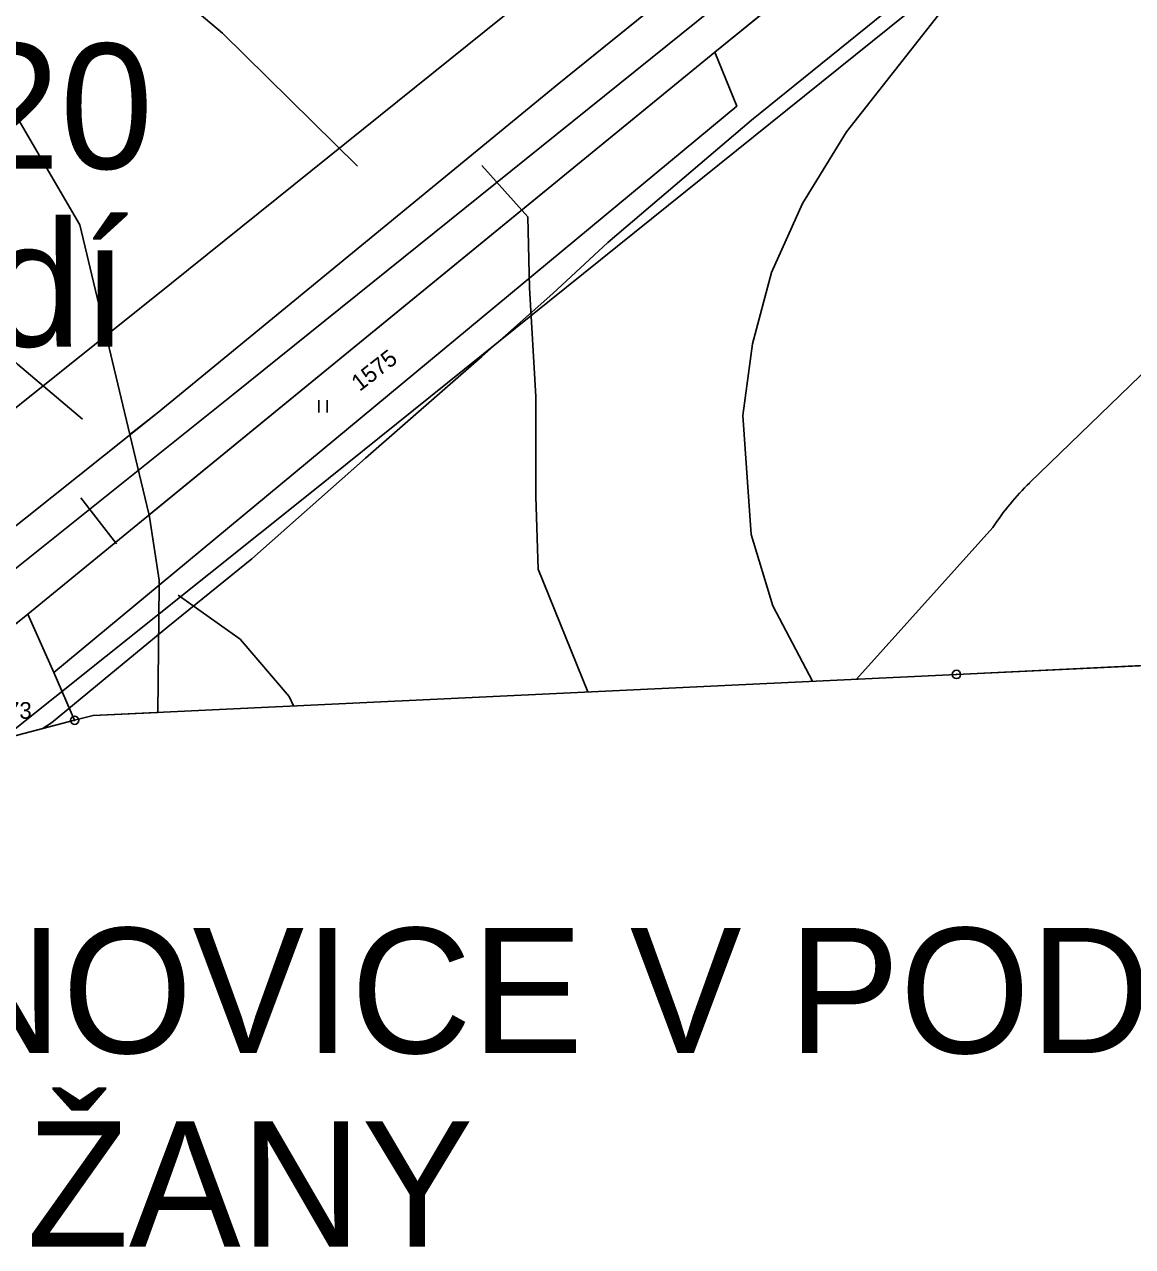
# Model space of a CAD drawing. Extents: x -706130 to -698555, y -971544 to -967260.
# Drawn here: x -704688.5 to -704555.8, y -971486.6 to -971340.2 of the extents above; entities that cross this region are included whole.
import ezdxf

# ---------------------------------------------------------------- set-up
doc = ezdxf.new("R2010")
doc.units = 0
for name, color, linetype in [('BPEJ hranice S', 7, 'Continuous'), ('BPEJ I-II trida ochrany S', 7, 'Continuous'), ('Chráněné ložiskové území popis', 7, 'Continuous'), ('Hranice řešeného území', 7, 'Continuous'), ('KN_Hranice obce', 7, 'Continuous'), ('KN_Hranice_katastrální území', 7, 'Continuous'), ('KN_Hranice_parcel', 7, 'Continuous'), ('KN_Parcelni cisla', 7, 'Continuous'), ('KN_Polygon parcely', 7, 'Continuous'), ('KN_POZEMKY_14_OSTATNI PLOCHA', 7, 'Continuous'), ('KN_POZEMKY_2_ORNA PUDA', 7, 'Continuous'), ('KN_POZEMKY_7_TTP', 7, 'Continuous'), ('KN_VYUZITI_16_ostatni plocha_silnice', 7, 'Continuous'), ('KN_Značky bodu BP', 7, 'Continuous'), ('KN_Značky kultur', 7, 'Continuous'), ('Komunikace III třídy osy S', 7, 'Continuous'), ('Komunikace popis smery a sipky', 7, 'Continuous'), ('OP lesa 30 m', 7, 'Continuous'), ('OP silnic S', 7, 'Continuous'), ('Plochy doprava silniční - silnice III třídy S', 7, 'Continuous'), ('Plochy zemědělské všeobecné CELEK S', 7, 'Continuous'), ('Povodi vodniho toku popis S', 7, 'Continuous'), ('Povodi vodniho toku S', 7, 'Continuous'), ('Regulační bloky v krajině S', 7, 'Continuous'), ('Regulační bloky zastavěné S', 7, 'Continuous'), ('Spoje_dálkový komunikační kabel S', 7, 'Continuous'), ('Trasy cykloturistické N', 7, 'Continuous'), ('VÝŠKOPIS_vrstevnice doplňková', 7, 'Continuous'), ('VÝŠKOPIS_vrstevnice hlavní', 7, 'Continuous')]:
    doc.layers.add(name, color=color, linetype=linetype)

msp = doc.modelspace()

# ---------------------------------------------------------------- linework, layer by layer
at = {"layer": 'BPEJ hranice S'}
msp.add_line((-704682.53, -971423.59), (-704680.3, -971423.01), dxfattribs=at)
for points in [[(-704680.3, -971423.01), (-704672.56, -971422.64), (-704672.4, -971407.39), (-704672.4, -971406.8), (-704673.61, -971398.98), (-704673.64, -971398.84), (-704675.9, -971389.37), (-704681.91, -971364.23), (-704694.92, -971341.99)], [(-704694.92, -971341.99), (-704681.91, -971364.23), (-704675.9, -971389.37), (-704673.64, -971398.84), (-704673.61, -971398.98), (-704672.4, -971406.8), (-704672.4, -971407.39), (-704672.56, -971422.64), (-704680.3, -971423.01)], [(-704914.67, -971393.46), (-704912.87, -971394.56), (-704912.6, -971400.72), (-704891.72, -971400.18), (-704880.75, -971402.68), (-704817.91, -971433.8), (-704781.03, -971438.79), (-704758.8, -971437.6), (-704746.95, -971436.31), (-704730.83, -971433.88), (-704734.78, -971437.08), (-704713.64, -971431.41), (-704696.01, -971426.68), (-704690.13, -971425.56), (-704682.53, -971423.59)], [(-704680.3, -971423.01), (-704576.92, -971418.09), (-704547.28, -971416.68), (-704539.06, -971416.29)]]:
    msp.add_lwpolyline(points, dxfattribs=at)
at = {"layer": 'BPEJ I-II trida ochrany S'}
for p, q in [((-704580.53, -971322.96), (-704605.87, -971343.56)), ((-704624.74, -971347.46), (-704609.43, -971335.09)), ((-704605.87, -971343.56), (-704673.61, -971398.98)), ((-704672.66, -971386.8), (-704624.74, -971347.46)), ((-704675.9, -971389.37), (-704672.66, -971386.8)), ((-704675.9, -971389.37), (-704675.9, -971389.37)), ((-704672.4, -971407.39), (-704672.56, -971422.64)), ((-704672.4, -971407.39), (-704672.4, -971407.39)), ((-704576.92, -971418.09), (-704547.28, -971416.68)), ((-704680.3, -971423.01), (-704576.92, -971418.09)), ((-704672.56, -971422.64), (-704680.3, -971423.01))]:
    msp.add_line(p, q, dxfattribs=at)
for points in [[(-704694.92, -971341.99), (-704681.91, -971364.23), (-704675.9, -971389.37)], [(-704673.61, -971398.98), (-704672.4, -971406.8), (-704672.4, -971407.39)]]:
    msp.add_lwpolyline(points, dxfattribs=at)
at = {"layer": 'Hranice řešeného území'}
msp.add_lwpolyline([(-704031.43, -971118.62), (-704097.54, -971160.81), (-704139.52, -971193.07), (-704194.07, -971234.59), (-704254.21, -971278.34), (-704299.4, -971308.25), (-704335.41, -971329.42), (-704377.73, -971354.59), (-704382.89, -971357.64), (-704385.48, -971359.18), (-704392.68, -971363.46), (-704394.94, -971364.8), (-704450.76, -971387.81), (-704508.14, -971414.82), (-704547.28, -971416.68), (-704576.92, -971418.09), (-704680.3, -971423.01), (-704682.53, -971423.59), (-704690.13, -971425.56)], dxfattribs=at)
at = {"layer": 'KN_Hranice obce'}
msp.add_lwpolyline([(-704690.13, -971425.56), (-704682.53, -971423.59), (-704680.3, -971423.01), (-704576.92, -971418.09), (-704547.28, -971416.68), (-704508.14, -971414.82), (-704450.76, -971387.81), (-704394.94, -971364.8), (-704392.68, -971363.46), (-704385.48, -971359.18), (-704382.89, -971357.64), (-704377.73, -971354.59), (-704335.41, -971329.42), (-704299.4, -971308.25), (-704254.21, -971278.34)], dxfattribs=at)
at = {"layer": 'KN_Hranice_katastrální území'}
msp.add_lwpolyline([(-704690.13, -971425.56), (-704682.53, -971423.59), (-704680.3, -971423.01), (-704576.92, -971418.09), (-704547.28, -971416.68), (-704508.14, -971414.82), (-704450.76, -971387.81), (-704394.94, -971364.8), (-704392.68, -971363.46), (-704385.48, -971359.18), (-704382.89, -971357.64), (-704377.73, -971354.59), (-704335.41, -971329.42), (-704299.4, -971308.25), (-704254.21, -971278.34)], dxfattribs=at)
at = {"layer": 'KN_Hranice_parcel'}
for p, q in [((-704605.87, -971343.56), (-704688.13, -971410.86)), ((-704688.13, -971410.86), (-704713.64, -971431.41)), ((-704685.04, -971417.87), (-704688.13, -971410.86)), ((-704682.53, -971423.59), (-704685.04, -971417.87)), ((-704682.53, -971423.59), (-704680.3, -971423.01))]:
    msp.add_line(p, q, dxfattribs=at)
for points in [[(-704352.25, -971025.04), (-704354.41, -971041.91), (-704363.75, -971071.95), (-704372.53, -971093.91), (-704392.41, -971128.82), (-704407.11, -971148.63), (-704415.53, -971158.66), (-704506.42, -971249.39), (-704551.5, -971295.37), (-704580.53, -971322.96), (-704605.87, -971343.56)], [(-704726.88, -971430.68), (-704691.62, -971401.87), (-704672.66, -971386.8), (-704624.74, -971347.46), (-704609.43, -971335.09)], [(-704685.04, -971417.87), (-704603.2, -971350), (-704605.87, -971343.56)], [(-704680.3, -971423.01), (-704576.92, -971418.09), (-704547.28, -971416.68)], [(-704696.01, -971426.68), (-704690.13, -971425.56), (-704682.53, -971423.59)]]:
    msp.add_lwpolyline(points, dxfattribs=at)
at = {"layer": 'KN_Polygon parcely'}
for points in [[(-704713.64, -971431.41), (-704688.13, -971410.86), (-704605.87, -971343.56), (-704580.53, -971322.96), (-704551.5, -971295.37), (-704506.42, -971249.39), (-704415.53, -971158.66)], [(-704415.53, -971158.66), (-704506.42, -971249.39), (-704551.5, -971295.37), (-704580.53, -971322.96), (-704605.87, -971343.56), (-704603.2, -971350), (-704685.04, -971417.87), (-704682.53, -971423.59), (-704680.3, -971423.01), (-704576.92, -971418.09), (-704547.28, -971416.68), (-704511.39, -971381.95), (-704477.04, -971352.31), (-704470.04, -971338.35), (-704409.85, -971291.43), (-704407.56, -971289.95), (-704347.25, -971251.15), (-704280.58, -971216.79)], [(-704441.18, -971172.34), (-704555.17, -971285.57), (-704567.91, -971298.24), (-704585.77, -971315.95), (-704609.43, -971335.09), (-704624.74, -971347.46), (-704672.66, -971386.8), (-704691.62, -971401.87)]]:
    msp.add_lwpolyline(points, dxfattribs=at)
for points in [[(-704672.66, -971386.8), (-704624.74, -971347.46), (-704609.43, -971335.09), (-704622.91, -971298.66), (-704629.38, -971301.27), (-704810.94, -971374.41), (-704802.11, -971392.33), (-704787.98, -971409.13), (-704769.82, -971422.89), (-704740.48, -971433.17), (-704726.88, -971430.68), (-704691.62, -971401.87)], [(-704685.04, -971417.87), (-704603.2, -971350), (-704605.87, -971343.56), (-704688.13, -971410.86)], [(-704690.13, -971425.56), (-704682.53, -971423.59), (-704685.04, -971417.87), (-704688.13, -971410.86), (-704713.64, -971431.41), (-704696.01, -971426.68)]]:
    msp.add_lwpolyline(points, close=True, dxfattribs=at)
at = {"layer": 'KN_POZEMKY_14_OSTATNI PLOCHA'}
for p, q in [((-704580.53, -971322.96), (-704605.87, -971343.56)), ((-704624.74, -971347.46), (-704609.43, -971335.09)), ((-704605.87, -971343.56), (-704688.13, -971410.86)), ((-704672.66, -971386.8), (-704624.74, -971347.46)), ((-704691.62, -971401.87), (-704672.66, -971386.8)), ((-704688.13, -971410.86), (-704713.64, -971431.41))]:
    msp.add_line(p, q, dxfattribs=at)
at = {"layer": 'KN_POZEMKY_2_ORNA PUDA'}
for p, q in [((-704605.87, -971343.56), (-704580.53, -971322.96)), ((-704609.43, -971335.09), (-704624.74, -971347.46)), ((-704603.2, -971350), (-704605.87, -971343.56)), ((-704624.74, -971347.46), (-704672.66, -971386.8)), ((-704685.04, -971417.87), (-704603.2, -971350)), ((-704672.66, -971386.8), (-704691.62, -971401.87)), ((-704547.28, -971416.68), (-704576.92, -971418.09)), ((-704682.53, -971423.59), (-704685.04, -971417.87)), ((-704576.92, -971418.09), (-704680.3, -971423.01)), ((-704680.3, -971423.01), (-704682.53, -971423.59))]:
    msp.add_line(p, q, dxfattribs=at)
at = {"layer": 'KN_POZEMKY_7_TTP'}
for p, q in [((-704688.13, -971410.86), (-704605.87, -971343.56)), ((-704605.87, -971343.56), (-704603.2, -971350)), ((-704603.2, -971350), (-704685.04, -971417.87)), ((-704713.64, -971431.41), (-704688.13, -971410.86)), ((-704688.13, -971410.86), (-704685.04, -971417.87)), ((-704685.04, -971417.87), (-704688.13, -971410.86)), ((-704685.04, -971417.87), (-704682.53, -971423.59)), ((-704682.53, -971423.59), (-704690.13, -971425.56))]:
    msp.add_line(p, q, dxfattribs=at)
at = {"layer": 'KN_VYUZITI_16_ostatni plocha_silnice'}
for p, q in [((-704580.53, -971322.96), (-704605.87, -971343.56)), ((-704624.74, -971347.46), (-704609.43, -971335.09)), ((-704605.87, -971343.56), (-704688.13, -971410.86)), ((-704672.66, -971386.8), (-704624.74, -971347.46)), ((-704691.62, -971401.87), (-704672.66, -971386.8)), ((-704688.13, -971410.86), (-704713.64, -971431.41))]:
    msp.add_line(p, q, dxfattribs=at)
at = {"layer": 'KN_Značky bodu BP'}
for centre, radius in [((-704576.92, -971418.09), 0.5), ((-704576.92, -971418.09), 0.0303), ((-704682.53, -971423.59), 0.5), ((-704682.53, -971423.59), 0.0303)]:
    msp.add_circle(centre, radius, dxfattribs=at)
at = {"layer": 'KN_Značky kultur'}
for p, q in [((-704653.27, -971386.73), (-704653.27, -971385.23)), ((-704652.27, -971386.73), (-704652.27, -971385.23))]:
    msp.add_line(p, q, dxfattribs=at)
at = {"layer": 'Komunikace III třídy osy S'}
msp.add_lwpolyline([(-704418.9, -971156.83), (-704519.04, -971256.52), (-704559.93, -971297.63), (-704566.09, -971304.24), (-704582.13, -971319.03), (-704663.56, -971384.54), (-704725.87, -971434.39)], dxfattribs=at)
at = {"layer": 'OP lesa 30 m'}
msp.add_line((-704532.25, -971360.39), (-704568.14, -971395.12), dxfattribs=at)
msp.add_lwpolyline([(-704572.54, -971400.49), (-704588.87, -971418.66)], dxfattribs=at)
msp.add_arc((-704547.28, -971416.68), 30, 134.0589, 147.3402, dxfattribs=at)
at = {"layer": 'OP silnic S'}
for points in [[(-704429.81, -971146.53), (-704529.07, -971247.22), (-704569.68, -971288.05), (-704575.24, -971293.12), (-704591.76, -971307.53), (-704672.95, -971372.84), (-704735.03, -971422.51)], [(-704691.04, -971425.73), (-704654.17, -971396.24), (-704572.73, -971330.72), (-704572.38, -971330.43), (-704555.39, -971315.61), (-704555.14, -971315.39), (-704549.19, -971309.96), (-704548.67, -971309.46), (-704507.75, -971268.32), (-704408.22, -971167.36)]]:
    msp.add_lwpolyline(points, dxfattribs=at)
at = {"layer": 'Plochy doprava silniční - silnice III třídy S'}
for p, q in [((-704605.87, -971343.56), (-704580.53, -971322.96)), ((-704609.43, -971335.09), (-704624.74, -971347.46)), ((-704688.13, -971410.86), (-704605.87, -971343.56)), ((-704624.74, -971347.46), (-704672.66, -971386.8)), ((-704672.66, -971386.8), (-704691.62, -971401.87)), ((-704713.64, -971431.41), (-704688.13, -971410.86))]:
    msp.add_line(p, q, dxfattribs=at)
at = {"layer": 'Plochy zemědělské všeobecné CELEK S'}
for p, q in [((-704580.53, -971322.96), (-704605.87, -971343.56)), ((-704624.74, -971347.46), (-704609.43, -971335.09)), ((-704605.87, -971343.56), (-704688.13, -971410.86)), ((-704672.66, -971386.8), (-704624.74, -971347.46)), ((-704691.62, -971401.87), (-704672.66, -971386.8)), ((-704688.13, -971410.86), (-704713.64, -971431.41)), ((-704682.53, -971423.59), (-704680.3, -971423.01)), ((-704690.13, -971425.56), (-704682.53, -971423.59))]:
    msp.add_line(p, q, dxfattribs=at)
msp.add_lwpolyline([(-704680.3, -971423.01), (-704576.92, -971418.09), (-704547.28, -971416.68)], dxfattribs=at)
at = {"layer": 'Povodi vodniho toku S'}
msp.add_lwpolyline([(-704690.13, -971425.56), (-704682.53, -971423.59), (-704680.3, -971423.01), (-704576.92, -971418.09), (-704547.28, -971416.68), (-704508.14, -971414.82), (-704450.76, -971387.81), (-704394.94, -971364.8), (-704392.68, -971363.46), (-704385.48, -971359.18), (-704382.89, -971357.64), (-704377.73, -971354.59), (-704335.41, -971329.42), (-704299.4, -971308.25), (-704295.05, -971305.37)], dxfattribs=at)
at = {"layer": 'Regulační bloky v krajině S'}
for p, q in [((-704580.53, -971322.96), (-704605.87, -971343.56)), ((-704624.74, -971347.46), (-704609.43, -971335.09)), ((-704605.87, -971343.56), (-704688.13, -971410.86)), ((-704672.66, -971386.8), (-704624.74, -971347.46)), ((-704691.62, -971401.87), (-704672.66, -971386.8)), ((-704688.13, -971410.86), (-704713.64, -971431.41)), ((-704682.53, -971423.59), (-704680.3, -971423.01)), ((-704690.13, -971425.56), (-704682.53, -971423.59))]:
    msp.add_line(p, q, dxfattribs=at)
msp.add_lwpolyline([(-704680.3, -971423.01), (-704576.92, -971418.09), (-704547.28, -971416.68)], dxfattribs=at)
at = {"layer": 'Regulační bloky zastavěné S'}
for p, q in [((-704605.87, -971343.56), (-704580.53, -971322.96)), ((-704609.43, -971335.09), (-704624.74, -971347.46)), ((-704688.13, -971410.86), (-704605.87, -971343.56)), ((-704624.74, -971347.46), (-704672.66, -971386.8)), ((-704672.66, -971386.8), (-704691.62, -971401.87)), ((-704713.64, -971431.41), (-704688.13, -971410.86))]:
    msp.add_line(p, q, dxfattribs=at)
at = {"layer": 'Spoje_dálkový komunikační kabel S'}
for points in [[(-704448.7, -971207.06), (-704463.53, -971222.43), (-704477.74, -971236.94), (-704494.43, -971253.39), (-704508.73, -971268.38), (-704517.55, -971277.15), (-704527.86, -971287.08), (-704539.36, -971297.2), (-704547.56, -971304.9), (-704564.22, -971320.24), (-704575.54, -971330.2), (-704583.6, -971337.24), (-704601.47, -971351.7), (-704618.68, -971366.35), (-704625.24, -971372.44), (-704633.75, -971380), (-704647.68, -971392.17), (-704661.31, -971404.26), (-704671.37, -971412.4), (-704679.1, -971418.79)], [(-704679.1, -971418.79), (-704685.3, -971423.91), (-704686.43, -971424.6)]]:
    msp.add_lwpolyline(points, dxfattribs=at)
at = {"layer": 'Trasy cykloturistické N'}
msp.add_lwpolyline([(-704713.64, -971431.41), (-704688.13, -971410.86), (-704605.87, -971343.56), (-704580.53, -971322.96), (-704551.5, -971295.37), (-704506.42, -971249.39), (-704415.53, -971158.66)], dxfattribs=at)
at = {"layer": 'VÝŠKOPIS_vrstevnice doplňková'}
for points in [[(-704561.82, -971280.49), (-704573.1, -971259.37), (-704584.37, -971233.69), (-704592.07, -971224.85), (-704603.34, -971216.43), (-704615.47, -971213.29), (-704626.6, -971212.72), (-704633.02, -971213.43), (-704644.86, -971216.86), (-704654.7, -971221.28), (-704669.97, -971229.98), (-704681.1, -971237.4), (-704713.48, -971262.08), (-704722.47, -971270.36), (-704726.61, -971276.49), (-704727.47, -971281.49), (-704727.25, -971286.67), (-704722.9, -971293.76), (-704718.62, -971298.18), (-704697.5, -971313.73), (-704664.83, -971341.26), (-704648.66, -971357.21)], [(-704633.76, -971357.11), (-704628.25, -971363.29), (-704628.04, -971371.79), (-704627.31, -971384.81), (-704627.31, -971396.76), (-704627.02, -971405.47), (-704621.06, -971420.19)]]:
    msp.add_lwpolyline(points, dxfattribs=at)
at = {"layer": 'VÝŠKOPIS_vrstevnice hlavní'}
for points in [[(-704328.99, -971204.02), (-704365.51, -971219.42), (-704379.78, -971227.56), (-704398.32, -971239.54), (-704417.01, -971254.24), (-704434.28, -971270.64), (-704446.12, -971280.06), (-704458.96, -971288.48), (-704469.66, -971293.61), (-704479.22, -971296.89), (-704512.18, -971304.31), (-704528.16, -971308.88), (-704542.14, -971313.87), (-704551.84, -971318.29), (-704564.11, -971325.57), (-704576.66, -971335.99), (-704590.07, -971353.11), (-704595.35, -971361.67), (-704599.06, -971369.94), (-704601.35, -971378.5), (-704602.49, -971387.06), (-704601.49, -971401.33), (-704598.92, -971409.89), (-704594.14, -971418.91)], [(-704850.88, -971413.88), (-704849.88, -971407.04), (-704846.74, -971400.19), (-704827.34, -971372.8), (-704810.5, -971343.12), (-704806.65, -971338.55), (-704800.37, -971333.7), (-704793.24, -971330.28), (-704781.55, -971327.33), (-704771.27, -971327.14), (-704762.71, -971329.14), (-704744.16, -971337.41), (-704737.03, -971341.69), (-704710.06, -971362.09), (-704689.37, -971380.93), (-704681.6, -971387.52)], [(-704681.77, -971396.93), (-704677.51, -971402.45)], [(-704670.11, -971408.61), (-704662.69, -971413.88), (-704656.84, -971420.73), (-704656.31, -971421.87)]]:
    msp.add_lwpolyline(points, dxfattribs=at)

# ---------------------------------------------------------------- texts
at = {"layer": 'Chráněné ložiskové území popis'}
msp.add_text('Markvartice v Podještědí', height=15, dxfattribs=at).set_placement((-704895.71, -971378.81))
at = {"layer": 'KN_Parcelni cisla'}
msp.add_text('1575', height=2, rotation=38, dxfattribs=at).set_placement((-704648.39, -971384.26))
msp.add_text('1573', height=2, dxfattribs=at).set_placement((-704693.61, -971423.41))
at = {"layer": 'Komunikace popis smery a sipky'}
for s, p in [('JANOVICE V PODJEŠTĚDÍ', (-704721.91, -971463.46)), ('KŘIŽANY', (-704721.71, -971486.63))]:
    msp.add_text(s, height=15, dxfattribs=at).set_placement(p)
at = {"layer": 'Povodi vodniho toku popis S'}
msp.add_text('1-14-03-0120', height=15, dxfattribs=at).set_placement((-704793.56, -971357.52))

doc.saveas('drawing.dxf')
